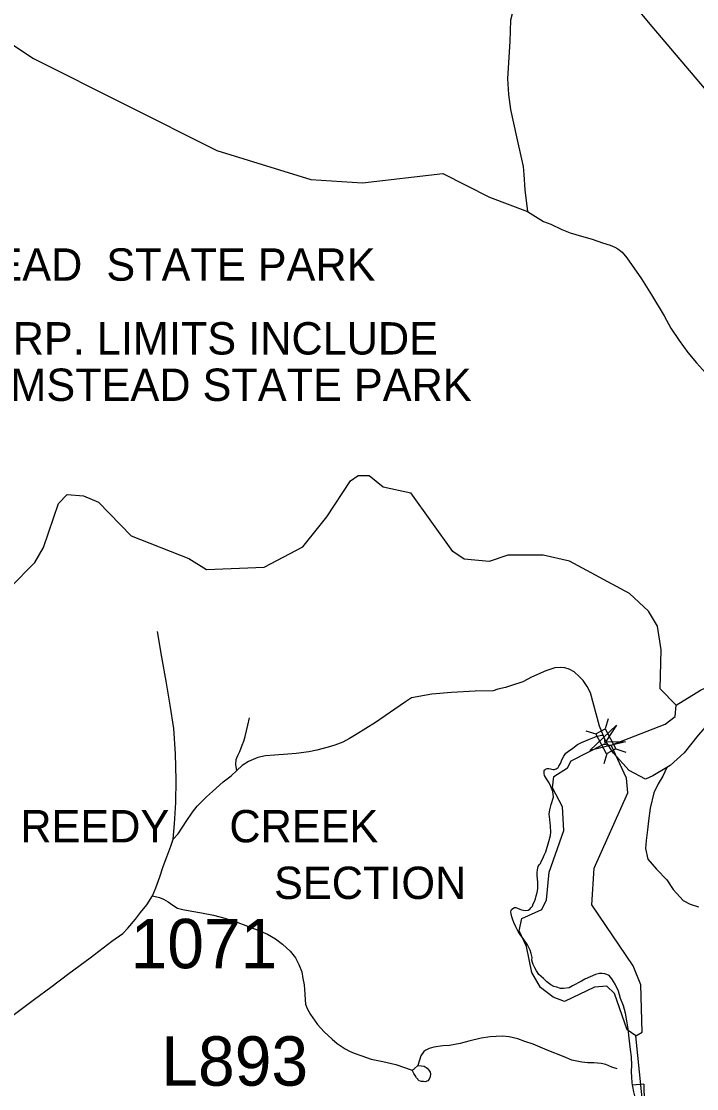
# Model space of a CAD drawing. Extents: x 2001466 to 2224147, y 644118 to 847247.
# Drawn here: x 2071583 to 2076073, y 758441 to 765535 of the extents above; entities that cross this region are included whole.
import ezdxf

# ---------------------------------------------------------------- set-up
doc = ezdxf.new("R2010")
doc.units = 0
for name, color, linetype in [('Exist Boundary Land Use Park State Division NC Parks and Recreation Label', 7, 'Continuous'), ('Exist Boundary Political City Limit New Label', 7, 'Continuous'), ('Exist Hydrographic Creek Single Shore', 7, 'Continuous'), ('Exist Hydrographic Misc Water Feature', 7, 'Continuous'), ('Exist Road Non-System Type 51', 7, 'Continuous'), ('Exist Road Primary Interstate Structure Cantilever Sign Number Label', 7, 'Continuous'), ('Exist Road Secondary Structure Standard Bridge Attributed CELL', 7, 'Continuous'), ('Exist Road Secondary Structure Standard Bridge CELL', 7, 'Continuous'), ('Exist Road Secondary Structure Standard Bridge Number Label', 7, 'Continuous'), ('Exist Utilities Electrical Transmission Line', 7, 'Continuous')]:
    doc.layers.add(name, color=color, linetype=linetype)

msp = doc.modelspace()

# ---------------------------------------------------------------- linework, layer by layer
at = {"layer": 'Exist Boundary Land Use Park State Division NC Parks and Recreation Label'}
for points in [[(2071007.8, 771147), (2070624.7, 771327.6), (2070451.6, 771327.6), (2070282.1, 771209.6), (2070112.9, 770931.7), (2070066.6, 769420.2), (2069936.8, 768437.3), (2070187, 768242.6), (2069427, 767816), (2069789.4, 767519.5), (2069885.7, 767437.5), (2070346.5, 766965.8), (2070381.7, 766925.1), (2070616.6, 766484.4), (2070637.9, 766450), (2070931.4, 765803), (2070948.6, 765762.6), (2071664.5, 765288.1), (2072884.2, 764676.1), (2073507.1, 764483.2), (2073851.9, 764461), (2074385.7, 764524), (2074695.9, 764365.2), (2074947.7, 764271.3)], [(2074959.8, 765779.9), (2074897, 765699.9), (2074858.5, 765625.9), (2074835.9, 765543.1), (2074831.7, 765399.8), (2074816.6, 765154.1), (2074822.4, 765048), (2074836.4, 764949.7), (2074874.7, 764766.9), (2074909.6, 764618.2), (2074920.7, 764570), (2074923.6, 764517.9), (2074931.5, 764413.8), (2074947.7, 764271.3)], [(2074947.7, 764271.3), (2075055.8, 764204.5), (2075104.8, 764186.2), (2075176.1, 764150.8), (2075231.6, 764129.6), (2075307.1, 764106.1), (2075378.7, 764086.6), (2075446.3, 764063.2), (2075498, 764048.2), (2075529.7, 764033.5), (2075549.4, 764023.1), (2075577, 764000.6), (2075608.2, 763963.9), (2075705.4, 763823.9), (2075773.2, 763716.5), (2075856.3, 763576.8), (2075902.6, 763495.9), (2075956.9, 763412.8), (2076015.3, 763333.6), (2076071.9, 763264.4), (2076152.1, 763176.8)], [(2075875.6, 760575.6), (2075782.1, 760519.4), (2075733.2, 760498.1), (2075624.8, 760556.1), (2075519.3, 760670.6), (2075469.2, 760747.6), (2075428, 760849.6), (2075367.2, 761071.5), (2075346.1, 761113.9), (2075318.8, 761153.2), (2075291.6, 761180.5), (2075258.3, 761210.8), (2075225.1, 761228.9), (2075197.8, 761238), (2075167.6, 761241), (2075130.4, 761237.7), (2075070, 761217), (2074975.1, 761174.9), (2074918.5, 761144.1), (2074842, 761121.6), (2074801.7, 761106.5), (2074751.5, 761095.5), (2074721.3, 761086.1), (2074601.2, 761082.6), (2074443.1, 761073.8), (2074312.8, 761062.5), (2074176.5, 761037.8), (2074136.6, 761012.8), (2074067.6, 760964.2), (2073937.8, 760874.9), (2073810.1, 760795.5), (2073765.6, 760768.4), (2073721.1, 760743.3), (2073666.7, 760724.4), (2073624.4, 760711.3), (2073548, 760690.9), (2073493.8, 760680), (2073411.5, 760669.6), (2073355.4, 760664.8), (2073267.3, 760656.6), (2073207.2, 760653.8), (2073155, 760642.9), (2073094.4, 760616.1), (2073051.9, 760589), (2073015.2, 760555.7)], [(2076382, 761168.1), (2076210.2, 760935.6), (2076083.2, 760790.2), (2075990.9, 760674.1), (2075896.5, 760588.8), (2075875.6, 760575.6), (2075849.1, 760517.4), (2075816.6, 760468), (2075788.1, 760406.3), (2075764.4, 760305.5), (2075752.8, 760221.3), (2075747.3, 760162.4), (2075738, 760091.3), (2075732.5, 760037.2), (2075747.6, 759966.2), (2075805.7, 759899.4), (2075874.3, 759830.1), (2075917.6, 759763.9), (2075984.1, 759692.3), (2076031.1, 759666.4), (2076084.6, 759650.2)]]:
    msp.add_lwpolyline(points, dxfattribs=at)
at = {"layer": 'Exist Hydrographic Creek Single Shore'}
for points in [[(2070416, 761293.9), (2070548.9, 761445.3), (2071256.9, 761654), (2071506.9, 761770.2), (2071673, 761937.5), (2071731, 762038), (2071830.9, 762331.2), (2071888.9, 762389.1), (2071997, 762380.3), (2072096.8, 762338.8), (2072314, 762114.6), (2072697.8, 761965.6), (2072814.9, 761891.1), (2073198, 761906.2), (2073455.9, 762042), (2073614, 762242.2), (2073771.9, 762481.8), (2073821.9, 762516.8), (2073897, 762515.3), (2073988.8, 762441.3), (2074172.8, 762402)], [(2075937.9, 760990.5), (2075829.8, 761097.7), (2075837, 761356.7), (2075812, 761514.8), (2075752.9, 761614.4), (2075627.8, 761731.8), (2075226.9, 761946.7), (2075051.8, 761986.4), (2074818.9, 761987.9), (2074693.8, 761944.5), (2074526.9, 761961.1), (2074451.8, 762011.8), (2074172.8, 762402)], [(2075937.9, 760990.5), (2076098.5, 761089), (2076231.1, 761151.8), (2076285.8, 761171.1), (2076331.4, 761179.2), (2076382, 761168.1)]]:
    msp.add_lwpolyline(points, dxfattribs=at)
at = {"layer": 'Exist Hydrographic Misc Water Feature'}
msp.add_line((2075722.3, 758471.3), (2075646.5, 758464.9), dxfattribs=at)
for points in [[(2075505.8, 760723.7), (2075862.8, 760864.1), (2075929.9, 760915.2), (2075937.9, 760990.5)], [(2075060.2, 760554.5), (2075062.5, 760560.7), (2075068.2, 760562.6), (2075072.3, 760566.9), (2075080.3, 760568.5), (2075090.2, 760568.6), (2075100.4, 760566.7), (2075118.5, 760562.7), (2075126.1, 760562.8), (2075138.4, 760567), (2075152.3, 760575), (2075156.2, 760585), (2075168.1, 760603.1), (2075180, 760630.9), (2075190, 760650.9), (2075204, 760671.1), (2075221.6, 760685), (2075249.7, 760703), (2075281.9, 760727.4), (2075307.5, 760741.3), (2075359.8, 760763.5), (2075405.7, 760781.6), (2075439.8, 760789.9), (2075447.4, 760789.9), (2075451.3, 760787.7), (2075455.6, 760779.8), (2075461.5, 760759.8), (2075463.8, 760731.9)], [(2074892.9, 759489.6), (2074909.9, 759571.3), (2075042.8, 759630.9), (2075075.8, 759695.8), (2075091.8, 759879.2), (2075190.9, 760156.1), (2075181.8, 760313.7), (2075115, 760439.8), (2075123, 760515.1), (2075214.8, 760572.3), (2075238.8, 760621), (2075456, 760731.4), (2075505.8, 760723.7)], [(2075669.9, 758791.3), (2075711.9, 758816.7), (2075701.8, 759131.8), (2075651.8, 759257.5), (2075375.8, 759663.5), (2075391.8, 759905.9), (2075614.9, 760406.6), (2075605.9, 760505.2), (2075505.8, 760723.7)], [(2075646.5, 758464.9), (2075644.4, 758481), (2075642.4, 758517), (2075640.3, 758554.7), (2075642.2, 758597), (2075639.9, 758652.9), (2075634, 758700.9), (2075623.7, 758776.7), (2075617.4, 758838.9), (2075609.4, 758892.8), (2075599.1, 758942.7), (2075587, 758990.8), (2075566.9, 759040.4), (2075552.8, 759088.4), (2075530.6, 759136.4), (2075510.3, 759170.3), (2075490.6, 759192.4), (2075476.7, 759200.2), (2075462.5, 759204.4), (2075444.5, 759205.9), (2075428.3, 759205.9), (2075400.6, 759200), (2075330.5, 759169.6), (2075306.9, 759155.7), (2075248.7, 759125.6), (2075224.7, 759111.4), (2075188.8, 759107.5), (2075168.7, 759107.3), (2075142.9, 759115.3), (2075122.8, 759119.1), (2075102.7, 759131.1), (2075076.6, 759150.8), (2075054.7, 759172.8), (2075024.6, 759198.9), (2075008.6, 759224.9), (2074998.3, 759244.7), (2074986.2, 759266.8), (2074982.3, 759278.7), (2074978.2, 759294.8), (2074980.3, 759312.7), (2074973.9, 759338.4), (2074966.1, 759360.7), (2074947.9, 759396.3), (2074923.7, 759432.4), (2074899.7, 759466.5), (2074887.6, 759486.2), (2074871.4, 759516.2), (2074857.2, 759546.3), (2074851.5, 759562.3), (2074843.7, 759582.1), (2074839.4, 759602.2), (2074837.3, 759615.9), (2074839.2, 759626.2), (2074843.1, 759632.1), (2074850.9, 759638.2), (2074863, 759644.1), (2074871, 759644.1), (2074881, 759640.2), (2074897, 759634.5), (2074909.1, 759630.2), (2074922.9, 759626.5), (2074937.4, 759626.3), (2074953, 759628.4), (2074963.5, 759634.6), (2074971, 759642.7), (2074981.1, 759654.6), (2074986.8, 759668.7), (2074995, 759684.5), (2075001, 759702.6), (2075006.9, 759722.5), (2075012.7, 759744.7), (2075016.8, 759768.5), (2075016.6, 759808.6), (2075014.3, 759838.6), (2075012.5, 759852.6), (2075012.5, 759878.6), (2075014.3, 759894.6), (2075020.3, 759916.8), (2075026.4, 759928.8), (2075034, 759938.6), (2075042.2, 759954.8), (2075050, 759970.7), (2075060, 759992.7), (2075070.1, 760014.7), (2075089.8, 760084.7), (2075101.7, 760124.7), (2075103.5, 760146.7), (2075101.2, 760186.8), (2075097.1, 760230.9), (2075093, 760264.7), (2075097.1, 760294.9), (2075107, 760330.8), (2075120.5, 760379.1), (2075116.6, 760416.9), (2075104.5, 760448.8), (2075092.4, 760473), (2075074.6, 760500.8), (2075062.5, 760522.5), (2075058.4, 760536.5), (2075060.2, 760554.5)], [(2075669.9, 758791.3), (2075611.8, 758831.8), (2075528, 759073), (2075476.9, 759123.3), (2075393.9, 759115.1), (2075193.9, 759020.8), (2075118.9, 759048.6), (2075035.8, 759112.7), (2074977, 759212.3), (2074942.9, 759386.8), (2074892.9, 759489.6)], [(2074187.7, 756419.8), (2074260.9, 756536.6), (2074259.9, 756845), (2074234.9, 756911.1), (2074241.9, 757176.8), (2074441, 757353.2), (2074582.9, 757402.7), (2074798, 757778.9), (2074848, 757945.2), (2074905.8, 758022.8), (2075013.9, 758079.6), (2075555.8, 758091.4), (2075696.9, 758147.6), (2075729.9, 758183), (2075669.9, 758791.3)], [(2075722.3, 758471.3), (2075722.8, 758453), (2075722.6, 758418.9), (2075729.3, 758367.2), (2075735.1, 758323.3), (2075739.6, 758283.3), (2075735.3, 758245), (2075723.4, 758225.2), (2075703.3, 758209.2), (2075677.4, 758188.8), (2075657.6, 758189), (2075649.4, 758189), (2075645.7, 758196.9), (2075641.6, 758202.8)], [(2075641.6, 758202.8), (2075645.5, 758210.7), (2075653.5, 758218.8), (2075663.7, 758231.1), (2075671.3, 758249), (2075673.1, 758262.9), (2075678.9, 758294.9), (2075677, 758326.8), (2075672.9, 758353), (2075665.1, 758385), (2075656.5, 758420.8), (2075648.7, 758454.8), (2075646.5, 758464.9)]]:
    msp.add_lwpolyline(points, dxfattribs=at)
at = {"layer": 'Exist Road Non-System Type 51'}
for points in [[(2072591.9, 760100.4), (2072601.9, 760200.2), (2072610.8, 760344), (2072613.9, 760493.9), (2072609.4, 760666), (2072596.9, 760834.3), (2072574, 760988.8), (2072545.3, 761149.4), (2072518.6, 761307.9), (2072488.1, 761478.6)], [(2073015.2, 760555.7), (2073010, 760593.8), (2073012.7, 760629.8), (2073023.2, 760655.6), (2073035.8, 760681.3), (2073052.6, 760723), (2073063.2, 760750.8), (2073071.8, 760782.6), (2073089.3, 760856.2), (2073100.4, 760906)], [(2072591.9, 760100.4), (2072626.5, 760133.7), (2072680.2, 760216.6), (2072721.5, 760277.7), (2072752.3, 760319.1), (2072813.6, 760379.9), (2072854.3, 760415), (2072925.6, 760479.6), (2072978.5, 760520.5), (2073015.2, 760555.7)], [(2072456.1, 759723.1), (2072477.2, 759776.7), (2072504.7, 759848.1), (2072526.1, 759917.7), (2072551.4, 759981.2), (2072576.9, 760052.7), (2072591.9, 760100.4)], [(2071130.3, 758558.2), (2071192.5, 758635.5), (2071237, 758694), (2071265.7, 758727.4), (2071308.6, 758768.5), (2071361.4, 758807.5), (2071438.5, 758863.9), (2071564.4, 758955.3), (2071670, 759035.2), (2071779.7, 759114.9), (2071899.6, 759206.5), (2072041.7, 759311.6), (2072185.9, 759420.6), (2072259, 759473.1), (2072291.7, 759508.5), (2072343, 759567.4), (2072375.8, 759610.8), (2072416.9, 759663.9), (2072456.1, 759723.1)], [(2072456.1, 759723.1), (2072501.9, 759712.2), (2072529.7, 759701.6), (2072559.3, 759683), (2072590.9, 759660.4), (2072622.5, 759641.7), (2072656.3, 759631), (2072716, 759619.8), (2072781.8, 759610.5), (2072861.5, 759594.8), (2072937.1, 759573.3), (2073012.6, 759549.7), (2073088, 759520.2), (2073151.5, 759496.9), (2073220.9, 759467.5), (2073272.3, 759436.4), (2073319.6, 759401.5), (2073370.6, 759354.4), (2073405.7, 759309.7), (2073428.9, 759267.2), (2073447.8, 759216.8), (2073454.9, 759172.7), (2073464.1, 759130.5), (2073468.8, 759068.4), (2073470, 759032.4), (2073473.4, 759002.3), (2073482.9, 758974.1), (2073506, 758933.6), (2073552.7, 758866.7), (2073597.7, 758819.7), (2073650.7, 758770.7), (2073684.1, 758742), (2073737.4, 758706.9), (2073765.1, 758690.3), (2073796.8, 758677.7), (2073846.4, 758658.7), (2073909.3, 758637.6), (2073985.8, 758621.6), (2074073.6, 758601.1), (2074182.9, 758565.1)], [(2075543.8, 758573.3), (2075510.1, 758584), (2075470.4, 758600.8), (2075438.6, 758609.4), (2075388.6, 758612.5), (2075350.7, 758613.2), (2075310.7, 758616.1), (2075243, 758629.4), (2075191.5, 758652.5), (2075080.4, 758696.8), (2074985.2, 758736.7), (2074931.5, 758753.8), (2074883.9, 758772.8), (2074826.2, 758786), (2074780.3, 758788.9), (2074700.2, 758784.5), (2074640, 758777.8), (2074559.6, 758757.4), (2074501.3, 758740.6), (2074429, 758728.1), (2074385, 758725), (2074324.8, 758716.2), (2074294.6, 758708.9), (2074272.4, 758697.3), (2074260.2, 758687.6), (2074239.6, 758660), (2074220.3, 758594.4)], [(2074182.9, 758565.1), (2074195.8, 758572.9), (2074220.3, 758594.4)], [(2074220.3, 758594.4), (2074242.3, 758593.9), (2074262.2, 758591.5), (2074281.9, 758577.1), (2074291.7, 758564.9), (2074301.4, 758550.7), (2074303.1, 758538.7), (2074300.8, 758520.7), (2074294.5, 758504.9), (2074286.2, 758493), (2074268.1, 758487.4), (2074256.1, 758487.6), (2074244.1, 758487.9), (2074228.2, 758492.2), (2074210.6, 758512.6), (2074200.9, 758528.8), (2074193.2, 758542.9), (2074182.9, 758565.1)]]:
    msp.add_lwpolyline(points, dxfattribs=at)
at = {"layer": 'Exist Road Secondary Structure Standard Bridge Attributed CELL'}
msp.add_lwpolyline([(2075599.1, 760745.9), (2075361.9, 760689.7), (2075539.2, 760857), (2075469.2, 760747.6)], close=True, dxfattribs=at)
at = {"layer": 'Exist Road Secondary Structure Standard Bridge CELL'}
for p, q in [((2075484.9, 760898), (2075464.9, 760832)), ((2075336.6, 760818.6), (2075402.7, 760798.6)), ((2075475.2, 760666), (2075455.2, 760600)), ((2075536, 760698.6), (2075602, 760678.6))]:
    msp.add_line(p, q, dxfattribs=at)
msp.add_lwpolyline([(2075464.9, 760832), (2075536.3, 760698.8), (2075474, 760665.4), (2075402.7, 760798.6)], close=True, dxfattribs=at)
at = {"layer": 'Exist Utilities Electrical Transmission Line'}
msp.add_lwpolyline([(2075443.6, 765900.1), (2075775.7, 765500.7), (2077900.6, 762996), (2078522.1, 762261.6)], dxfattribs=at)

# ---------------------------------------------------------------- texts
at = {"layer": 'Exist Boundary Land Use Park State Division NC Parks and Recreation Label'}
for s, p in [('WILLIAM B. UMSTEAD  STATE PARK', (2068969.6, 763810.9)), ('REEDY     CREEK', (2071576.6, 760078.1)), ('SECTION', (2073263.6, 759701.7))]:
    msp.add_text(s, height=215, dxfattribs=at).set_placement(p)
at = {"layer": 'Exist Boundary Political City Limit New Label'}
for s, p in [(' RALEIGH CORP. LIMITS INCLUDE ', (2069672.9, 763320.4)), ('WILLIAM B. UMSTEAD STATE PARK ', (2069689.1, 763012))]:
    msp.add_text(s, height=215, dxfattribs=at).set_placement(p)
at = {"layer": 'Exist Road Primary Interstate Structure Cantilever Sign Number Label'}
msp.add_text('L893', height=328.08, dxfattribs=at).set_placement((2072514.1, 758460.9))
at = {"layer": 'Exist Road Secondary Structure Standard Bridge Number Label'}
msp.add_text('1071', height=328.08, dxfattribs=at).set_placement((2072309.6, 759241.4))

doc.saveas('drawing.dxf')
